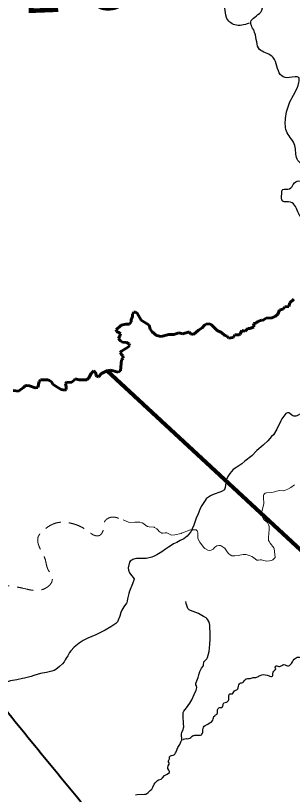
# Model space of a CAD drawing. Extents: x 553962 to 842807, y 8883888 to 9032388.
# Drawn here: x 763398 to 773577, y 8952056 to 8980713 of the extents above; entities that cross this region are included whole.
import ezdxf

# ---------------------------------------------------------------- set-up
doc = ezdxf.new("R2010")
doc.units = 0
doc.header["$LTSCALE"] = 200
doc.linetypes.add('LONG_DASH_SHORT_DASH', pattern=[9.9, 6, -1.2, 1.5, -1.2])
doc.linetypes.add('MEDIUM_DASHED', pattern=[4.5, 3, -1.5])
for name, color, linetype, lineweight in [('12', 7, 'Continuous', 25), ('14', 7, 'Continuous', 13), ('24', 7, 'Continuous', 25), ('7', 7, 'Continuous', 90), ('9', 7, 'Continuous', 90)]:
    doc.layers.add(name, color=color, linetype=linetype, lineweight=lineweight)
doc.layers.add('55', color=7, linetype='Continuous')

msp = doc.modelspace()

# ---------------------------------------------------------------- linework, layer by layer
at = {"layer": '12'}
for points in [[(774602.8, 8966212.5), (774370.7, 8966124.8), (774184.7, 8966111.3), (774031.1, 8966116.6), (773948.1, 8966097.8), (773922.9, 8966088.1), (773734.5, 8965984.2), (773704.8, 8965975.9), (773650.9, 8965970.6), (773623.9, 8965977.8), (773560.7, 8966008.8), (773479, 8966075.7), (773439.6, 8966096.6), (773393, 8966094.2), (773335, 8966071.3), (773293.9, 8966023.7), (773184.1, 8965877.3), (773145.7, 8965807.8), (773003.6, 8965491.1)], [(773003.6, 8965491.1), (772876.2, 8965286.3), (772809.7, 8965219.7), (772672.2, 8965060.2), (772515.1, 8964915.2)], [(772515.1, 8964915.2), (772499.2, 8964900.5), (772426.4, 8964842.6)], [(772426.4, 8964842.6), (772337.8, 8964772.3), (772263.7, 8964708.4), (772084.4, 8964518.9), (771833.6, 8964315.8), (771711.8, 8964222.2), (771534.3, 8964097.1), (771396.4, 8964007.7), (771274.5, 8963860.1), (771199.1, 8963749.2), (771141.5, 8963622.8), (771105.7, 8963344.6), (771081.7, 8963269.8), (771074.7, 8963258.2), (770999.5, 8963208), (770945.5, 8963184.3), (770869.5, 8963164), (770742.6, 8963121.2), (770635.7, 8963077.9), (770560.9, 8963040.8)], [(770560.9, 8963040.8), (770490.9, 8962987.5), (770421.9, 8962947.2), (770408.9, 8962935.6), (770366.5, 8962874.9), (770244.3, 8962682.3), (770199.7, 8962601.9), (770148.4, 8962480.4), (770094.7, 8962338.8), (770049.8, 8962251.6), (769957.7, 8961966), (769897.3, 8961825.1), (769895.5, 8961821.4)], [(769895.5, 8961821.4), (769849.6, 8961727.8), (769830.8, 8961702.9), (769701.8, 8961561.9), (769648.4, 8961508.8), (769580, 8961456.2), (769454.6, 8961393.3), (769388.8, 8961365), (769330.2, 8961329.3), (769209.1, 8961270.5), (769085.3, 8961193.8), (769019.7, 8961158.9), (768909.9, 8961084.7), (768776.5, 8960976.8), (768592.1, 8960869.1), (768470.6, 8960805), (768406, 8960782.4), (768195.6, 8960736.3), (767989.3, 8960731.8), (767903.5, 8960737.5), (767847.5, 8960735.3), (767787.1, 8960726.2), (767714.1, 8960702.6), (767667, 8960680.7), (767610.8, 8960639.2), (767592.6, 8960602), (767538.1, 8960397.7), (767547.2, 8960306.1), (767590.2, 8960214.1), (767758.1, 8959990.2), (767762.4, 8959977), (767696.8, 8959798.7), (767587.7, 8959540.2), (767557.5, 8959454.7), (767507.7, 8959256.7), (767502.7, 8959172), (767495, 8959123.1), (767479.2, 8959097.1), (767373.3, 8958963.8), (767305.9, 8958839.1), (767269.6, 8958754), (767228.2, 8958616.6), (767175.1, 8958470.8), (767141.5, 8958402.3), (767079.8, 8958339.8), (766901.6, 8958217.8), (766690.4, 8958100.8), (766345.4, 8957933.7), (766056.1, 8957810.9), (766056.1, 8957810.9), (765878.8, 8957715.7), (765733, 8957623.3), (765557.2, 8957477.4), (765435.6, 8957344.7), (765384.6, 8957275.8), (765313.5, 8957149.9), (765262.4, 8957073.2), (765227, 8957004.6), (765185.1, 8956938.5), (765125.7, 8956864.1), (765018.7, 8956759.9), (764877.3, 8956651.4), (764811.5, 8956613.4), (764731.2, 8956586.7), (764533.1, 8956539.3), (764309.6, 8956500.2), (764071.8, 8956426.7)], [(764071.8, 8956426.7), (763971, 8956395.5), (763720.5, 8956331.2), (763648.1, 8956319.8), (763449.9, 8956272.7), (763209, 8956229.3), (762911.9, 8956140.7), (762698.3, 8956084.6)]]:
    msp.add_lwpolyline(points, dxfattribs=at)
at = {"layer": '12', "lineweight": 40}
msp.add_spline([(761549.2, 8957020.4), (762383.1, 8955993.9), (763257, 8954902.9), (764214.4, 8953717.3), (766168.2, 8951324.4), (767086.6, 8950171.6), (770317.8, 8946184.2), (771971, 8944146), (773006.3, 8942876.2), (773223.4, 8942642.3), (773373.7, 8942274.8), (774008.3, 8940921.5), (774359, 8940136.3), (774475.8, 8939919.1), (774642.8, 8939785.5), (774893.3, 8939668.5), (775511.2, 8939484.7), (775928.6, 8939267.5), (776078.9, 8939184), (776379.5, 8938916.7), (776680.1, 8938749.6), (776830.4, 8938582.6), (777398.1, 8938348.7), (777899.1, 8938231.7), (778550.4, 8938482.3), (779134.8, 8938866.6), (779452.1, 8939250.8), (779569, 8939384.5), (779685.9, 8939351.1), (779852.9, 8939217.4), (780086.7, 8939217.4), (780604.3, 8939451.3), (781055.2, 8939618.4), (781439.3, 8939618.4), (781823.3, 8939518.1), (782090.5, 8939401.2), (782290.9, 8939367.8), (782524.7, 8939518.1), (782858.7, 8939618.4), (783192.6, 8939651.8), (783509.9, 8939818.9), (783910.7, 8940119.6), (784278.1, 8940336.8), (784625.2, 8940434.5)], degree=3, dxfattribs=at)
at = {"layer": '14'}
for points in [[(773657.7, 8963442.1), (773524.6, 8963343.4), (773414, 8963287.3), (773289.8, 8963243.3), (773233.6, 8963231.9), (773117.2, 8963233.2), (773049.2, 8963229.7), (772993, 8963215.4), (772920.9, 8963184.8), (772820.3, 8963161.7), (772628, 8963156.3), (772569.3, 8963135), (772532, 8963096.5), (772514.8, 8963068.8), (772511, 8963053.4), (772509.9, 8963014.2), (772519.3, 8962901.8), (772530.2, 8962829.1), (772530.2, 8962744.8), (772466.4, 8962514.8), (772454.7, 8962445.9), (772478.2, 8962273.1), (772526.9, 8962157.7), (772552.2, 8962144.9), (772656.8, 8962059.6), (772687.2, 8962011.3), (772704.8, 8961967.7), (772720, 8961896.7), (772724.2, 8961804.3), (772698.8, 8961509.5), (772703.1, 8961401.7), (772729.1, 8961345.6), (772758.4, 8961300.3), (772898.4, 8961124.9), (772908, 8961099)], [(769504.5, 8961665.3), (769487.5, 8961658.5), (769251.6, 8961602.7), (769131.1, 8961591.9), (769030.9, 8961645.2), (768960.7, 8961675.7), (768900.5, 8961678.8), (768827.8, 8961671.3), (768779.8, 8961674.2), (768760.1, 8961679.1), (768709.9, 8961705.2), (768674.2, 8961729.3), (768641.1, 8961776.3), (768592.8, 8961830.4), (768508.4, 8961878.7), (768492.6, 8961884), (768315.7, 8961895.7), (768251, 8961915.3), (768188.7, 8961946.5), (768110.5, 8962008.5), (768052.9, 8962044), (767972.5, 8962069), (767847.7, 8962078.9), (767781.3, 8962078.5), (767574.8, 8962063.8), (767551.9, 8962067.7), (767380.7, 8962143.3), (767352.5, 8962157.3)], [(770761.8, 8961180), (770761.8, 8961180), (770725.9, 8961149.7), (770661.8, 8961084.4), (770620.2, 8961052.8), (770590.7, 8961040.3), (770525.6, 8961029.4), (770470, 8961043.8), (770359.6, 8961109.8), (770310.3, 8961157.5), (770173.7, 8961335.3), (770121.9, 8961426.2), (770105.7, 8961478.6), (770099.7, 8961534.5), (770094.7, 8961679), (770084.1, 8961735), (770073.2, 8961758.8), (770037.8, 8961795.6), (769829.7, 8961795.7), (769504.5, 8961665.3)], [(772908, 8961099), (772941.6, 8960777), (772936.2, 8960765.8), (772913.4, 8960750.9), (772887.3, 8960714.7), (772862.2, 8960689.3), (772811.5, 8960668.2), (772739.1, 8960646.5), (772639.5, 8960641.2), (772515.1, 8960667.5), (772439, 8960688.8), (772386.9, 8960691.5), (772326.5, 8960674.9), (772274.5, 8960681.1), (772220.4, 8960710.5), (772150.5, 8960771.9), (772081.8, 8960810.6), (772025.3, 8960836.6), (771952.7, 8960863.6), (771879.8, 8960881.9), (771823.7, 8960885.7), (771767.5, 8960881.9), (771582.9, 8960843.7), (771462.6, 8960828.6), (771402.4, 8960828.6), (771346.5, 8960836.8), (771292.9, 8960867.6), (771227.8, 8960926.3), (771177, 8960987.5), (771089, 8961111.3), (771077.5, 8961115.8), (771065.7, 8961129), (770953.8, 8961203.7), (770930.2, 8961214.3), (770869.9, 8961218.1), (770794, 8961200.1), (770761.8, 8961180)]]:
    msp.add_lwpolyline(points, dxfattribs=at)
at = {"layer": '14', "linetype": 'MEDIUM_DASHED'}
msp.add_spline([(762566.7, 8959763.7), (763408.4, 8959695.8), (763753.5, 8959622.6), (764114.2, 8959559.8), (764542.9, 8959669.6), (764741.6, 8959915.3), (764720.7, 8960129.7), (764595.2, 8960323.1), (764490.6, 8960694.3), (764312.9, 8961070.7), (764229.2, 8961536), (764396.5, 8961750.3), (764929.8, 8962053.6), (765541.5, 8962006.5), (766027.7, 8961766), (766283.8, 8961593.5), (766466.8, 8961577.8), (766618.4, 8961776.5), (766670.7, 8962090.2), (766874.6, 8962247), (767287.6, 8962158.1), (767324.2, 8962132)], degree=3, dxfattribs=at)
at = {"layer": '24'}
for points in [[(769504.7, 8954037.1), (769510.6, 8954046.8), (769502, 8954291.1), (769515.2, 8954337.1), (769555.5, 8954446.1), (769572, 8954502.6), (769578.8, 8954546), (769572.1, 8954656.4), (769570.7, 8954765.9), (769561.2, 8954831.6), (769561.4, 8954889.7), (769566.2, 8954940.1), (769559.1, 8955029.8), (769563.1, 8955073.9), (769584.9, 8955116.7), (769680.8, 8955238.5), (769801.4, 8955409.3), (769875.1, 8955536), (769970.4, 8955733.1), (770035, 8955894.2), (770060.3, 8955994.6), (770054.7, 8956046.6), (770031.1, 8956092.8), (770026.8, 8956108.2), (770026.3, 8956140.4), (770033, 8956176.7), (770109.8, 8956352.1), (770134.4, 8956450.7), (770176, 8956578.3), (770205.8, 8956651.7), (770237.8, 8956707.3), (770290.5, 8956773.3), (770311.3, 8956815.5), (770325, 8956934.1), (770342.9, 8956959.6), (770424.5, 8957039.8), (770450.8, 8957094.5), (770512.4, 8957308.6), (770520.2, 8957348.7), (770523.1, 8957397.3), (770533.6, 8957470.1), (770535.7, 8957545.8), (770542.7, 8957594.2), (770547.3, 8957757.9), (770555.3, 8957823), (770559.1, 8958047.7), (770545.7, 8958163.7), (770542.9, 8958280.6), (770527.6, 8958343.7), (770504.8, 8958412.8), (770469.3, 8958477), (770427.5, 8958528.7), (770402.9, 8958550.3), (770312.3, 8958602.6), (770243.8, 8958633.3), (770118.7, 8958710.5), (770027.6, 8958749.1), (769834.5, 8958820.9), (769786.7, 8958847.2), (769736.7, 8958902.4), (769691.5, 8959002.1), (769669.4, 8959086.5), (769658.8, 8959160)], [(769194.6, 8953503.5), (769236.9, 8953525.4), (769251.2, 8953538.9), (769279.9, 8953580), (769304.1, 8953627.3), (769370.1, 8953783.8), (769442.9, 8953893.1), (769491.4, 8954015.1), (769504.7, 8954037.1)], [(768186, 8952066.6), (768216.9, 8952077), (768276.8, 8952125.6), (768349.5, 8952201.8), (768405, 8952249), (768448.6, 8952322.2), (768492.5, 8952435.6), (768528.1, 8952482.7), (768574.2, 8952530.8), (768613.3, 8952565.3), (768657.1, 8952591.4), (768749.7, 8952621.2), (768800.7, 8952669.2), (768878.1, 8952754.6), (768973.8, 8952803.2), (769060, 8952859.2), (769063.1, 8952875.7), (769060, 8952894.5), (769035.2, 8952954.3), (768999.6, 8953006.3), (768996, 8953049.4), (769003.8, 8953113.7), (769042.7, 8953163), (769049.1, 8953178.6), (769050, 8953197.5), (769046.1, 8953212.2), (769015.7, 8953255.6), (769013.3, 8953265.3), (769030.7, 8953318.4), (769059.5, 8953367.2), (769059.5, 8953392.6), (769053.2, 8953413.2), (769058.3, 8953443.6), (769066.7, 8953457.3), (769089.9, 8953473.2), (769136.5, 8953491), (769194.6, 8953503.5)], [(767805.8, 8952043.2), (767869.4, 8952058.6), (768139.3, 8952060.8), (768186, 8952066.6), (768186, 8952066.6)]]:
    msp.add_lwpolyline(points, dxfattribs=at)
for points in [[(771983.6, 8980431.6), (771458.1, 8980369.7), (771148.9, 8980648.1), (771087.1, 8980988.4), (770932.5, 8981297.7), (770808.9, 8981638), (770345.2, 8981761.8), (770005.1, 8981885.5), (769819.6, 8982071.1), (769634.1, 8981854.6), (769479.5, 8982009.2), (769015.8, 8982318.6), (768923.1, 8982689.8), (768706.7, 8982937.2), (768593.5, 8983157.4), (768713.2, 8983415.3), (768842, 8983516.6), (768842, 8983590.2), (768630.3, 8983700.8), (768289.8, 8983940.2), (768207, 8984262.5), (768022.9, 8984465.2), (767700.8, 8984557.2), (767590.3, 8984640.1), (767553.5, 8985036.1), (767599.5, 8985266.4), (767599.5, 8985422.9), (767461.5, 8985607.1), (767314.2, 8985634.8), (767268.2, 8985533.4), (767139.4, 8985496.6), (766918.5, 8985616.3), (766789.6, 8985818.9), (766559.5, 8985957.1), (766219, 8986297.8), (765850.9, 8986500.4), (765363.1, 8986924.1), (764801.7, 8987504.3), (764663.6, 8987624), (764378.3, 8988066), (764295.5, 8988259.4), (764221.8, 8988296.3), (764083.8, 8988204.2), (763982.5, 8988268.6), (763669.6, 8988664.7), (763586.8, 8988683.1), (763540.8, 8988848.8), (763605.2, 8988913.3), (763665, 8988922.5), (763720.2, 8989088.3), (763554.6, 8989254.1), (763480.9, 8989475.1), (763628.2, 8989677.7), (763977.9, 8989935.6), (764143.6, 8990101.3), (764125.2, 8990285.5), (763849.1, 8990377.6), (763793.9, 8990525), (763591.4, 8990617.1), (763480.9, 8990635.5), (763260.1, 8990525), (763094.4, 8990525), (762965.5, 8990635.5), (762818.3, 8990856.5), (762781.5, 8990930.2), (762652.6, 8990967), (762450.1, 8991169.6), (762082, 8991335.4), (761916.3, 8991464.3), (761750.7, 8991464.3), (761640.2, 8991261.7), (761456.2, 8991059.1), (761382.5, 8990967), (761290.5, 8990948.6), (761198.5, 8991059.1), (761143.2, 8991298.6), (760867.1, 8991464.3), (760738.3, 8991666.9), (760499, 8991795.9), (760351.7, 8992035.3), (760094, 8992495.8), (759854.7, 8992403.7), (759652.3, 8992256.3), (759394.6, 8992477.3), (758971.2, 8992643.1), (758731.9, 8992753.6), (758639.9, 8993048.3), (758566.2, 8993324.6), (758695.1, 8993508.8), (758916, 8993453.6), (758879.2, 8993619.3)], [(774675.9, 8971457.7), (774621.3, 8971839.9), (774398.4, 8971961.6), (774175.5, 8972002.1), (774175.5, 8972387.4), (774317.3, 8972793), (774398.4, 8972955.3), (774297.1, 8973158.1), (773891.7, 8973300), (773810.7, 8973421.7), (773506.6, 8973847.6), (773222.9, 8973888.2), (773182.4, 8974151.8), (773222.9, 8974314), (773466.1, 8974334.3), (773648.5, 8974557.4), (773871.5, 8974618.2), (774094.4, 8974435.7), (774317.3, 8974598), (774540.3, 8974902.2), (774722.7, 8975105), (774580.8, 8975226.6), (774175.5, 8975186.1), (773749.8, 8975429.4), (773668.8, 8975936.4), (773385, 8976402.9), (773324.2, 8976930.1), (773486.4, 8977538.5), (773810.7, 8978248.3), (773810.7, 8978430.9), (773466.1, 8978430.9), (773182.4, 8978491.7), (772918.9, 8979100.1), (772817.6, 8979221.8), (772371.7, 8979465.1), (772189.3, 8980093.8), (772047.4, 8980479.1), (772412.2, 8980844.2), (772473, 8981168.7), (772331.2, 8981371.5), (772108.2, 8981128.1), (771966.3, 8981067.3), (772108.2, 8981452.6), (772189.3, 8981756.8), (772250.1, 8981979.9), (772392, 8982081.3), (772432.5, 8982324.6), (772229.8, 8982466.6), (772189.3, 8982730.2), (772432.5, 8982933), (772392, 8983196.7), (772250.1, 8983338.6), (772067.7, 8983500.8), (771824.5, 8983602.2), (771844.8, 8983865.9), (772432.5, 8984068.7), (772716.2, 8984109.2), (772979.7, 8984129.5), (773081, 8984332.3), (773486.4, 8984596), (773932.3, 8984839.3), (773932.3, 8985062.4), (773830.9, 8985244.9), (773830.9, 8985488.3), (774175.5, 8985812.8), (774337.6, 8985934.5), (774195.7, 8986117), (774114.7, 8986340.1), (773830.9, 8986299.5), (773668.8, 8986238.7), (773304, 8986380.6), (773141.8, 8986867.3), (773364.8, 8987475.7), (773405.3, 8987840.8), (773202.6, 8988205.8), (772939.2, 8988327.5), (772716.2, 8988570.8), (772777, 8988793.9), (773081, 8988854.8), (773324.2, 8988956.2), (773526.9, 8989098.1), (773385, 8989605.1), (773283.7, 8989970.2), (773000, 8990152.7), (772858.1, 8990436.6), (772979.7, 8990720.5), (772878.4, 8990761.1), (772493.3, 8990821.9), (772351.4, 8990963.9), (772047.4, 8991004.4), (771844.7, 8991166.7)], [(769551.2, 8954071.5), (769572.7, 8954085.9), (769665.8, 8954107.4), (769759, 8954107.4), (769837.8, 8954150.4), (769895.1, 8954200.6), (769959.5, 8954229.2), (770016.8, 8954236.4), (770095.7, 8954236.4), (770203.1, 8954236.4), (770281.9, 8954336.8), (770289.1, 8954430), (770310.6, 8954530.3), (770367.9, 8954587.7), (770468.2, 8954645), (770647.3, 8954788.4), (770718.9, 8954953.3), (770804.9, 8955017.8), (770819.2, 8955111), (770847.9, 8955218.5), (770912.4, 8955254.3), (770984, 8955254.3), (771019.8, 8955311.7), (771055.6, 8955426.4), (771155.9, 8955455.1), (771234.7, 8955541.1), (771277.7, 8955756.1), (771370.9, 8955756.1), (771421, 8955835), (771564.3, 8955935.4), (771628.8, 8956128.9), (771750.6, 8956179.1), (771807.9, 8956229.3), (771843.7, 8956286.6), (771922.5, 8956315.3), (771979.8, 8956315.3), (772058.6, 8956329.6), (772130.2, 8956358.3), (772266.4, 8956365.5), (772388.2, 8956437.2), (772646.1, 8956444.3), (772717.7, 8956422.8), (772782.2, 8956394.2), (772839.5, 8956408.5), (772853.8, 8956465.8), (772853.8, 8956516), (772889.6, 8956594.9), (772947, 8956637.9), (772961.3, 8956709.6), (772939.8, 8956745.4), (772975.6, 8956781.2), (773104.6, 8956759.8), (773262.2, 8956831.4), (773355.3, 8956795.6), (773434.1, 8956788.4), (773505.8, 8956831.4), (773641.9, 8957032.2), (773799.5, 8957103.8), (773899.8, 8957103.8), (773928.4, 8957168.4), (773992.9, 8957247.2), (773992.9, 8957304.6), (773985.7, 8957340.4), (774093.2, 8957390.6), (774215, 8957440.8), (774258, 8957526.8), (774322.5, 8957569.8), (774451.4, 8957569.8), (774480.1, 8957577)]]:
    msp.add_spline(points, degree=3, dxfattribs=at)
at = {"layer": '7', "linetype": 'LONG_DASH_SHORT_DASH', "lineweight": 60}
for points in [[(771181.1, 8968911.9), (771232.2, 8968842.1), (771403.7, 8968873.3), (771403.7, 8968873.3), (771458.9, 8968967.1), (771607.7, 8968969.9), (771652.6, 8968991.1), (771717.4, 8969119.8), (771834.2, 8969096.5), (771935.9, 8969198.1), (772018.4, 8969202.2), (772155.3, 8969264.8), (772159.1, 8969321.5), (772140.8, 8969382.4), (772226.6, 8969390.3), (772308.9, 8969456.7), (772446.2, 8969501.6), (772474.6, 8969493.3), (772618.1, 8969576.7), (772815.2, 8969593.9), (772944.1, 8969641.2), (773047, 8969731.2), (773102.9, 8969872.7), (773255, 8969928.6), (773300.2, 8969990.6), (773443.7, 8970014.5), (773486.8, 8970139.8), (773626, 8970282.5)], [(771181.1, 8968911.9), (771232.2, 8968842.1), (771403.7, 8968873.3), (771403.7, 8968873.3), (771458.9, 8968967.1), (771607.7, 8968969.9), (771652.6, 8968991.1), (771717.4, 8969119.8), (771834.2, 8969096.5), (771935.9, 8969198.1), (772018.4, 8969202.2), (772155.3, 8969264.8), (772159.1, 8969321.5), (772140.8, 8969382.4), (772226.6, 8969390.3), (772308.9, 8969456.7), (772446.2, 8969501.6), (772474.6, 8969493.3), (772618.1, 8969576.7), (772815.2, 8969593.9), (772944.1, 8969641.2), (773047, 8969731.2), (773102.9, 8969872.7), (773255, 8969928.6), (773300.2, 8969990.6), (773443.7, 8970014.5), (773486.8, 8970139.8), (773626, 8970282.5)], [(763310.4, 8966921.6), (763507.9, 8966888.4), (763691, 8967024.3), (763748, 8967090.2), (763816.6, 8967107.8), (763910.7, 8967092.2), (764122.4, 8967010.1), (764212.2, 8967029.6), (764259.7, 8967244.8), (764318.7, 8967311.3), (764570.8, 8967305.5), (764649.7, 8967281.9), (764724.1, 8967231), (764771.2, 8967149), (764888.8, 8967062.9), (765079, 8966955.3), (765204.4, 8966928), (765255.2, 8966955.3), (765259.2, 8967057), (765236, 8967169.9), (765276.9, 8967219.6), (765446.1, 8967207), (765538.2, 8967283.2), (765589.3, 8967353.4), (765738, 8967305.5), (766013.4, 8967316.3), (766092, 8967385.3), (766172.2, 8967546), (766278, 8967639.8), (766338.4, 8967596.9), (766359.9, 8967483.6), (766389.1, 8967431), (766451.6, 8967426.9), (766559.3, 8967541.4), (766759, 8967644.4), (766891.7, 8967665.8), (767167.3, 8967590.9), (767251.2, 8967635.7), (767286.9, 8968042.4), (767349.5, 8968109.5), (767345.6, 8968191.3), (767279.1, 8968250.1), (767245.9, 8968314.6), (767289.2, 8968361.8), (767551.4, 8968522.1), (767582.5, 8968572), (767574.6, 8968639.5), (767477, 8968686.3), (767331.7, 8968698.3), (767257.5, 8968745.1), (767180.2, 8968833.8), (767230, 8968925.1), (767251.4, 8969001.3), (767220.2, 8969040.4), (767106.6, 8969091.4), (767091, 8969146.1), (767283.1, 8969319.4), (767449.7, 8969360.5), (767587.1, 8969360.8), (767645.6, 8969438.8), (767649.7, 8969517), (767696.7, 8969642.2), (767696.8, 8969728.3), (767747.7, 8969798.6), (767806.5, 8969798.6), (767865.2, 8969759.6), (768016.5, 8969507.1), (768313.9, 8969319.5), (768350.3, 8969169.2), (768422.8, 8969081.5), (768576.7, 8968943.6), (768753.5, 8968906.8), (769027.6, 8968973.2), (769212.3, 8968980.6), (769403.2, 8969038.4), (769546.6, 8969001.4), (769742.5, 8969063.8), (769785.4, 8969059.9), (769844.5, 8969001.3), (769938.3, 8968981.8), (770128.5, 8969144.1), (770257.8, 8969222.4), (770348, 8969324.1), (770402.7, 8969363), (770539.7, 8969371), (770598.9, 8969335.8), (770812.7, 8969130.4), (770975.1, 8969053.6), (771089, 8968946.3), (771181.1, 8968911.9)], [(763310.4, 8966921.6), (763507.9, 8966888.4), (763691, 8967024.3), (763748, 8967090.2), (763816.6, 8967107.8), (763910.7, 8967092.2), (764122.4, 8967010.1), (764212.2, 8967029.6), (764259.7, 8967244.8), (764318.7, 8967311.3), (764570.8, 8967305.5), (764649.7, 8967281.9), (764724.1, 8967231), (764771.2, 8967149), (764888.8, 8967062.9), (765079, 8966955.3), (765204.4, 8966928), (765255.2, 8966955.3), (765259.2, 8967057), (765236, 8967169.9), (765276.9, 8967219.6), (765446.1, 8967207), (765538.2, 8967283.2), (765589.3, 8967353.4), (765738, 8967305.5), (766013.4, 8967316.3), (766092, 8967385.3), (766172.2, 8967546), (766278, 8967639.8), (766338.4, 8967596.9), (766359.9, 8967483.6), (766389.1, 8967431), (766451.6, 8967426.9), (766559.3, 8967541.4), (766759, 8967644.4), (766836.9, 8967657)]]:
    msp.add_lwpolyline(points, dxfattribs=at)
at = {"layer": '9'}
msp.add_lwpolyline([(779222.2, 8951211.2), (778550.6, 8954494.6), (777527.6, 8956664.6), (776378.1, 8958732.8), (766764.9, 8967647.5)], dxfattribs=at)

# ---------------------------------------------------------------- texts
at = {"layer": '55'}
msp.add_text('A  G  R  E  S  T  E', height=1500, rotation=2.229, dxfattribs=at).set_placement((756032.3, 8980498.3))

doc.saveas('drawing.dxf')
